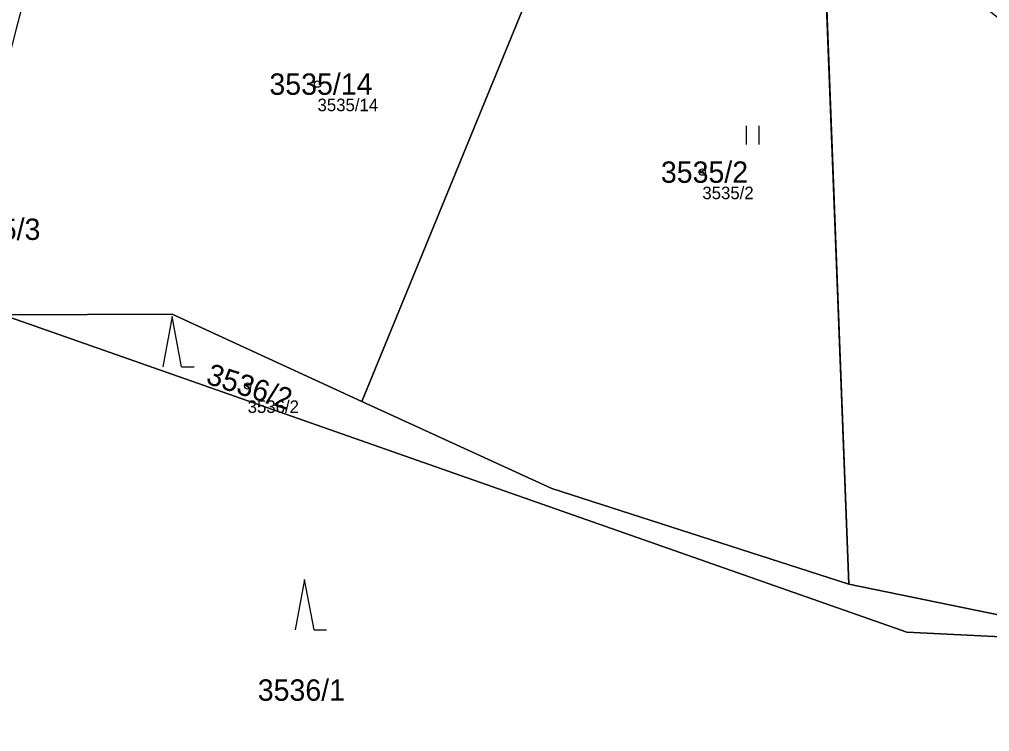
# Model space of a CAD drawing. Extents: x -761174 to -757114, y -1063806 to -1059397.
# Drawn here: x -758051.2 to -757973.9, y -1060841.7 to -1060785 of the extents above; entities that cross this region are included whole.
import ezdxf

# ---------------------------------------------------------------- set-up
doc = ezdxf.new("R2010")
doc.units = 0
for name, color, linetype in [('Definiční body', 7, 'Continuous'), ('Hranice parcel', 7, 'Continuous'), ('Parcelní čísla', 7, 'Continuous'), ('Polygon parcely', 7, 'Continuous'), ('Značky kultur', 7, 'Continuous')]:
    doc.layers.add(name, color=color, linetype=linetype)

msp = doc.modelspace()

# ---------------------------------------------------------------- linework, layer by layer
at = {"layer": 'Definiční body'}
for centre in [(-758027.44, -1060790.13), (-757996.77, -1060797.14), (-758033.01, -1060814.17)]:
    msp.add_circle(centre, 0.25, dxfattribs=at)
at = {"layer": 'Hranice parcel'}
for p, q in [((-758007.53, -1060775.45), (-758023.9, -1060815.4)), ((-757985.1, -1060829.97), (-757987.02, -1060779.95))]:
    msp.add_line(p, q, dxfattribs=at)
for points in [[(-758023.9, -1060815.4), (-758039.02, -1060808.45), (-758052.53, -1060808.52)], [(-757954.18, -1060835.08), (-757980.48, -1060833.79), (-758052.53, -1060808.52)], [(-758023.9, -1060815.4), (-758008.77, -1060822.34), (-757985.1, -1060829.97)], [(-757953.31, -1060829.24), (-757966.85, -1060833.71), (-757985.1, -1060829.97)]]:
    msp.add_lwpolyline(points, dxfattribs=at)
at = {"layer": 'Polygon parcely'}
for points in [[(-758058.79, -1060806.3), (-758052.53, -1060808.52), (-758039.02, -1060808.45), (-758023.9, -1060815.4), (-758007.53, -1060775.45), (-758002.96, -1060772.53), (-758006.02, -1060768.55), (-758010.23, -1060771.24), (-758049.45, -1060778.02), (-758051.46, -1060785.72), (-758053.11, -1060792.06), (-758057.31, -1060798.99)], [(-758008.77, -1060822.34), (-757985.1, -1060829.97), (-757987.02, -1060779.95), (-757989.94, -1060775.38), (-758002.96, -1060772.53), (-758007.53, -1060775.45), (-758023.9, -1060815.4)], [(-757949.47, -1060803.57), (-757982.81, -1060777.25), (-757985.5, -1060773.04), (-757989.94, -1060775.38), (-757987.02, -1060779.95), (-757985.1, -1060829.97), (-757966.85, -1060833.71), (-757953.31, -1060829.24)], [(-758023.9, -1060815.4), (-758039.02, -1060808.45), (-758052.53, -1060808.52), (-757980.48, -1060833.79), (-757954.18, -1060835.08), (-757953.31, -1060829.24), (-757966.85, -1060833.71), (-757985.1, -1060829.97), (-758008.77, -1060822.34)]]:
    msp.add_lwpolyline(points, close=True, dxfattribs=at)
msp.add_lwpolyline([(-757954.18, -1060835.08), (-757980.48, -1060833.79), (-758052.53, -1060808.52), (-758054.16, -1060816.06), (-758057.97, -1060854.03)], dxfattribs=at)
at = {"layer": 'Značky kultur'}
for p, q in [((-757993.241, -1060794.94), (-757993.241, -1060793.44)), ((-757992.24, -1060794.94), (-757992.24, -1060793.44)), ((-758039.02, -1060808.65), (-758039.77, -1060812.65)), ((-758038.27, -1060812.65), (-758039.02, -1060808.65)), ((-758038.27, -1060812.65), (-758037.274, -1060812.65)), ((-758028.47, -1060829.59), (-758029.22, -1060833.59)), ((-758027.72, -1060833.59), (-758028.47, -1060829.59)), ((-758027.72, -1060833.59), (-758026.724, -1060833.59))]:
    msp.add_line(p, q, dxfattribs=at)

# ---------------------------------------------------------------- texts
at = {"layer": 'Definiční body'}
for s, p in [('3535/14', (-758027.44, -1060792.286)), ('3535/2', (-757996.77, -1060799.296)), ('3536/2', (-758033.01, -1060816.326))]:
    msp.add_text(s, height=1, dxfattribs=at).set_placement(p)
at = {"layer": 'Parcelní čísla'}
for s, p in [('3535/14', (-758031.278, -1060790.98)), ('3535/2', (-758000.075, -1060797.99)), ('3535/3', (-758056.48, -1060802.54)), ('3536/1', (-758032.205, -1060839.25))]:
    msp.add_text(s, height=1.7, dxfattribs=at).set_placement(p)
msp.add_text('3536/2', height=1.7, rotation=342, dxfattribs=at).set_placement((-758036.416, -1060813.956))

doc.saveas('drawing.dxf')
